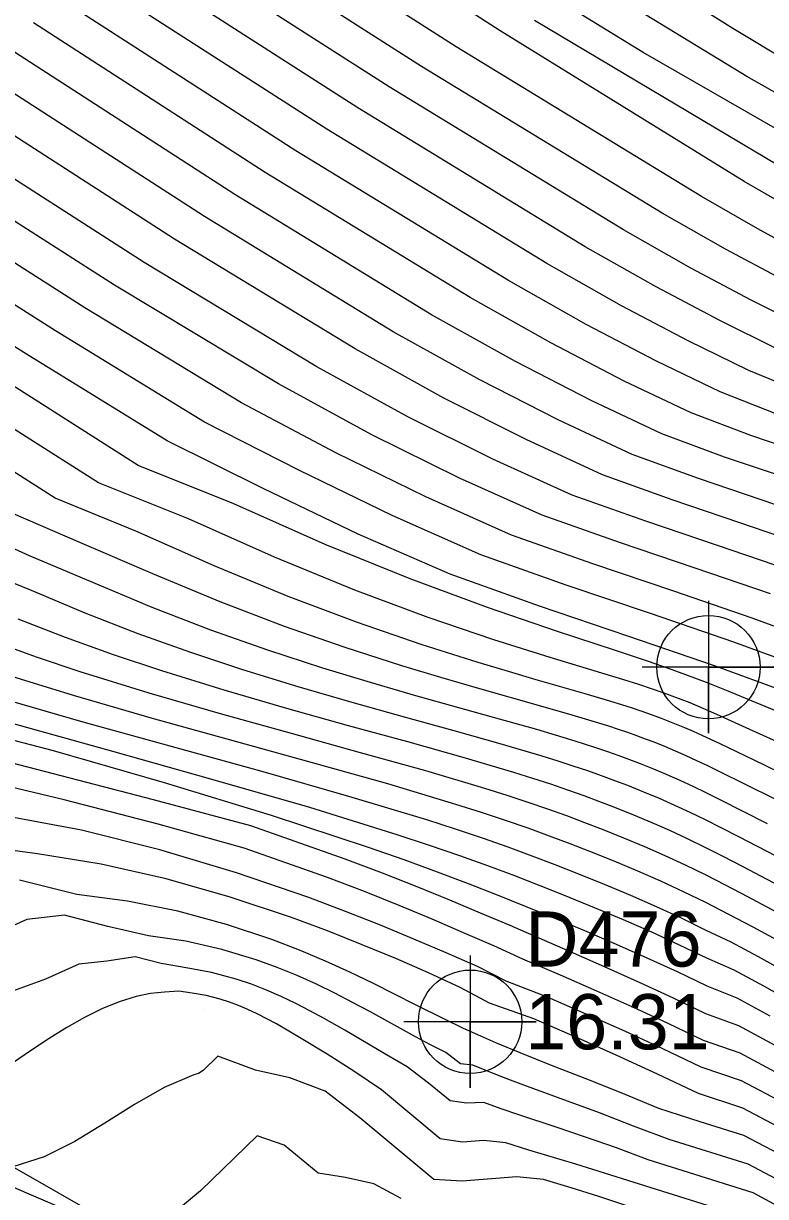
# Model space of a CAD drawing. Extents: x 2356077 to 2359823, y 225951 to 227822.
# Drawn here: x 2356814.3 to 2356848, y 227222.4 to 227275.5 of the extents above; entities that cross this region are included whole.
import ezdxf

# ---------------------------------------------------------------- set-up
doc = ezdxf.new("R2010")
doc.units = 0
for name, color, linetype in [('DTM Contours Major', 7, 'Continuous'), ('DTM Contours Minor', 7, 'Continuous'), ('Exist DTM Regular Point CELL', 7, 'Continuous'), ('Exist DTM Regular Point Cogo Elevation', 7, 'Continuous'), ('Exist DTM Regular Point Cogo Number', 7, 'Continuous'), ('PH Exist DTM Breakline', 7, 'Continuous'), ('PH Exist DTM Point', 7, 'Continuous')]:
    doc.layers.add(name, color=color, linetype=linetype)

msp = doc.modelspace()

# ---------------------------------------------------------------- linework, layer by layer
at = {"layer": 'DTM Contours Major'}
for points in [[(2356848.823, 227254.962), (2356846.11, 227255.881), (2356843.26, 227256.937), (2356840.084, 227258.434), (2356836.625, 227260.214), (2356832.825, 227262.334), (2356823.898, 227267.786), (2356813.905, 227274.236), (2356803.47, 227281.026)], [(2356849.741, 227261.787), (2356847.306, 227262.999), (2356844.583, 227264.452), (2356841.523, 227266.184), (2356830.895, 227272.663), (2356818.262, 227280.747)], [(2356850.967, 227269.31), (2356842.42, 227274.219), (2356831.711, 227280.796)], [(2356857.144, 227244.996), (2356847.362, 227248.584), (2356843.763, 227249.813), (2356840.139, 227251.041), (2356836.449, 227252.344), (2356832.56, 227254.076), (2356828.477, 227256.079), (2356824.208, 227258.338), (2356817.104, 227262.642), (2356809.663, 227267.384), (2356802.094, 227272.242), (2356794.652, 227276.818)], [(2356848.604, 227241.586), (2356847.419, 227242.147), (2356845.905, 227242.875), (2356845.086, 227243.257), (2356844.695, 227243.432), (2356844.311, 227243.599), (2356843.931, 227243.759), (2356843.249, 227244.028), (2356842.633, 227244.254), (2356841.984, 227244.475), (2356841.643, 227244.586), (2356840.756, 227244.859), (2356839.784, 227245.145), (2356837.564, 227245.785), (2356836.304, 227246.154), (2356834.936, 227246.566), (2356832.345, 227247.39), (2356829.461, 227248.382), (2356826.323, 227249.561), (2356822.968, 227250.946), (2356819.409, 227252.518), (2356815.747, 227254.02), (2356810.861, 227257.127)], [(2356849.303, 227234.801), (2356847.169, 227235.942), (2356846.156, 227236.474), (2356845.241, 227236.936), (2356844.333, 227237.376), (2356843.42, 227237.798), (2356842.495, 227238.206), (2356841.547, 227238.605), (2356840.567, 227238.998), (2356839.777, 227239.303), (2356838.956, 227239.609), (2356838.098, 227239.916), (2356837.198, 227240.225), (2356836.248, 227240.538), (2356835.243, 227240.856), (2356832.56, 227241.651), (2356829.605, 227242.479), (2356826.47, 227243.341), (2356823.246, 227244.239), (2356820.024, 227245.173), (2356816.895, 227246.144), (2356814.905, 227246.812), (2356812.983, 227247.502)], [(2356848.403, 227229.21), (2356846.757, 227230.1), (2356845.262, 227230.638), (2356843.797, 227231.348), (2356842.314, 227232.036), (2356840.804, 227232.715), (2356839.256, 227233.394), (2356836.38, 227234.64), (2356835.048, 227235.208), (2356833.651, 227235.793), (2356832.172, 227236.394), (2356830.597, 227237.013), (2356828.909, 227237.65), (2356824.621, 227239.155), (2356820.208, 227240.34), (2356810.311, 227242.909)], [(2356849.516, 227222.589), (2356847.173, 227223.827), (2356843.596, 227224.946), (2356841.974, 227225.553), (2356840.443, 227226.144), (2356838.992, 227226.682), (2356837.005, 227227.408), (2356836.401, 227227.632), (2356835.817, 227227.855), (2356835.251, 227228.08), (2356834.7, 227228.31), (2356834.139, 227228.379), (2356833.465, 227228.879), (2356832.78, 227229.227), (2356832.099, 227229.59), (2356830.017, 227230.738), (2356829.244, 227231.155), (2356828.441, 227231.57), (2356827.605, 227231.977), (2356826.733, 227232.371), (2356825.819, 227232.744), (2356824.862, 227233.091), (2356823.315, 227233.556), (2356821.682, 227233.926), (2356819.988, 227234.178), (2356818.147, 227234.6), (2356816.185, 227235.109), (2356814.465, 227234.916), (2356806.587, 227231.374)]]:
    msp.add_lwpolyline(points, dxfattribs=at)
at = {"layer": 'DTM Contours Minor'}
for points in [[(2356849.385, 227266.999), (2356846.994, 227268.379), (2356835.925, 227275.206), (2356822.197, 227284.058)], [(2356850.086, 227264.89), (2356847.724, 227266.172), (2356845.062, 227267.689), (2356833.941, 227274.473), (2356820.373, 227283.141)], [(2356848.701, 227263.941), (2356846.149, 227265.313), (2356843.275, 227266.944), (2356832.361, 227273.591), (2356819.224, 227281.981)], [(2356850.682, 227252.943), (2356847.814, 227253.931), (2356844.923, 227254.911), (2356841.918, 227256), (2356838.599, 227257.548), (2356835.008, 227259.381), (2356831.087, 227261.559), (2356822.522, 227266.781), (2356813.05, 227272.894), (2356803.207, 227279.293)], [(2356848.483, 227260.792), (2356845.894, 227262.066), (2356843.011, 227263.595), (2356839.782, 227265.418), (2356829.471, 227271.712), (2356817.365, 227279.479)], [(2356848.192, 227249.673), (2356844.779, 227250.842), (2356841.341, 227252.006), (2356837.83, 227253.244), (2356834.083, 227254.93), (2356830.116, 227256.895), (2356825.883, 227259.198), (2356818.443, 227263.677), (2356810.502, 227268.756), (2356802.379, 227273.992), (2356794.396, 227278.939)], [(2356851.564, 227272.254), (2356846.483, 227275.305), (2356840.629, 227279.004)], [(2356856.779, 227243.736), (2356846.532, 227247.494), (2356842.744, 227248.786), (2356838.932, 227250.077), (2356835.059, 227251.454), (2356831.03, 227253.231), (2356826.834, 227255.268), (2356822.528, 227257.466), (2356815.776, 227261.598), (2356808.832, 227266.002), (2356801.806, 227270.484), (2356794.898, 227274.692), (2356788.306, 227278.273)], [(2356849.641, 227258.803), (2356847.203, 227259.811), (2356844.464, 227261.144), (2356841.43, 227262.742), (2356838.044, 227264.65), (2356828.067, 227270.746), (2356816.493, 227278.189)], [(2356849.851, 227251.853), (2356846.804, 227252.901), (2356843.732, 227253.941), (2356840.565, 227255.074), (2356837.104, 227256.67), (2356833.385, 227258.552), (2356829.353, 227260.78), (2356821.161, 227265.765), (2356812.208, 227271.538), (2356802.952, 227277.548)], [(2356853.348, 227269.618), (2356847.122, 227273.141), (2356839.31, 227277.903)], [(2356848.47, 227257.827), (2356845.904, 227258.842), (2356843.018, 227260.232), (2356839.838, 227261.895), (2356836.305, 227263.88), (2356826.671, 227269.77), (2356815.629, 227276.886)], [(2356850.472, 227243.533), (2356847.506, 227244.756), (2356846.198, 227245.293), (2356845.283, 227245.656), (2356844.358, 227246.006), (2356843.565, 227246.291), (2356842.654, 227246.607), (2356841.163, 227247.107), (2356838.485, 227247.994), (2356835.361, 227249.067), (2356831.847, 227250.364), (2356827.997, 227251.923), (2356823.856, 227253.757), (2356819.52, 227255.501), (2356813.634, 227259.243), (2356807.616, 227263.005), (2356801.552, 227266.749), (2356795.578, 227270.267), (2356789.815, 227273.276), (2356784.05, 227276.192)], [(2356856.42, 227242.474), (2356845.701, 227246.405), (2356841.722, 227247.759), (2356837.718, 227249.116), (2356833.662, 227250.573), (2356829.492, 227252.392), (2356825.187, 227254.46), (2356820.826, 227256.61), (2356814.455, 227260.543), (2356808.001, 227264.607), (2356801.508, 227268.716), (2356795.125, 227272.562), (2356789.001, 227275.835)], [(2356849.021, 227250.763), (2356845.792, 227251.871), (2356842.538, 227252.973), (2356839.202, 227254.152), (2356835.597, 227255.791), (2356831.752, 227257.712), (2356827.615, 227259.976), (2356819.796, 227264.697), (2356811.351, 227270.111), (2356802.667, 227275.725)], [(2356849.83, 227255.994), (2356847.293, 227256.853), (2356844.589, 227257.884), (2356841.558, 227259.328), (2356838.236, 227261.052), (2356834.565, 227263.108), (2356825.281, 227268.784), (2356814.766, 227275.568)], [(2356848.561, 227269.084), (2356837.489, 227275.671)], [(2356848.633, 227242.909), (2356847.249, 227243.535), (2356845.754, 227244.216), (2356845.135, 227244.487), (2356844.543, 227244.735), (2356844.023, 227244.94), (2356843.327, 227245.195), (2356842.841, 227245.362), (2356842.214, 227245.566), (2356841.538, 227245.777), (2356838.198, 227246.79), (2356835.645, 227247.6), (2356832.672, 227248.614), (2356829.337, 227249.852), (2356825.702, 227251.338), (2356821.807, 227253.078), (2356817.714, 227254.709), (2356812.312, 227258.144), (2356806.78, 227261.556), (2356801.217, 227264.936), (2356795.736, 227268.103), (2356790.431, 227270.811), (2356785.163, 227273.455)], [(2356848.405, 227240.371), (2356847.054, 227241.038), (2356845.858, 227241.632), (2356845.345, 227241.88), (2356844.848, 227242.115), (2356844.362, 227242.337), (2356843.88, 227242.549), (2356843.397, 227242.752), (2356842.909, 227242.948), (2356842.522, 227243.097), (2356842.125, 227243.244), (2356841.717, 227243.389), (2356841.294, 227243.533), (2356840.856, 227243.677), (2356840.4, 227243.822), (2356839.203, 227244.181), (2356837.887, 227244.558), (2356834.904, 227245.399), (2356833.242, 227245.881), (2356831.471, 227246.417), (2356828.898, 227247.244), (2356826.147, 227248.203), (2356823.235, 227249.31), (2356820.183, 227250.582), (2356816.985, 227251.967), (2356813.753, 227253.349)], [(2356848.06, 227239.256), (2356845.883, 227240.362), (2356845.273, 227240.663), (2356844.676, 227240.947), (2356844.088, 227241.218), (2356843.5, 227241.477), (2356842.907, 227241.727), (2356842.302, 227241.97), (2356841.819, 227242.155), (2356841.321, 227242.338), (2356840.807, 227242.52), (2356840.272, 227242.702), (2356839.714, 227242.884), (2356839.13, 227243.067), (2356837.591, 227243.524), (2356835.897, 227244.001), (2356834.064, 227244.51), (2356832.11, 227245.058), (2356830.049, 227245.655), (2356827.898, 227246.31), (2356825.403, 227247.124), (2356822.82, 227248.037), (2356820.155, 227249.063), (2356814.585, 227251.407), (2356811.752, 227252.682)], [(2356848.452, 227237.781), (2356846.747, 227238.667), (2356845.951, 227239.075), (2356845.241, 227239.429), (2356844.542, 227239.765), (2356843.848, 227240.085), (2356843.15, 227240.394), (2356842.442, 227240.692), (2356841.714, 227240.984), (2356841.131, 227241.207), (2356840.527, 227241.43), (2356839.901, 227241.651), (2356839.247, 227241.873), (2356838.562, 227242.097), (2356837.843, 227242.322), (2356835.939, 227242.883), (2356833.844, 227243.471), (2356831.594, 227244.091), (2356829.224, 227244.754), (2356826.771, 227245.466), (2356824.269, 227246.236), (2356821.903, 227247.02), (2356819.52, 227247.873), (2356817.115, 227248.808), (2356814.683, 227249.836), (2356812.223, 227250.835)], [(2356848.869, 227236.295), (2356846.949, 227237.308), (2356846.046, 227237.778), (2356845.234, 227238.186), (2356844.431, 227238.573), (2356843.629, 227238.944), (2356842.818, 227239.302), (2356841.991, 227239.651), (2356841.138, 227239.993), (2356840.452, 227240.256), (2356839.74, 227240.52), (2356838.999, 227240.783), (2356838.223, 227241.048), (2356837.407, 227241.315), (2356836.547, 227241.585), (2356834.261, 227242.259), (2356831.745, 227242.963), (2356829.059, 227243.702), (2356826.265, 227244.481), (2356823.422, 227245.306), (2356820.592, 227246.182), (2356818.392, 227246.917), (2356816.227, 227247.695), (2356814.084, 227248.526)], [(2356849.75, 227233.301), (2356847.399, 227234.571), (2356846.276, 227235.165), (2356845.257, 227235.682), (2356844.241, 227236.174), (2356843.216, 227236.647), (2356842.174, 227237.106), (2356841.105, 227237.555), (2356839.997, 227238.002), (2356839.102, 227238.349), (2356838.171, 227238.698), (2356837.196, 227239.051), (2356836.169, 227239.407), (2356835.083, 227239.769), (2356833.929, 227240.136), (2356830.833, 227241.06), (2356827.421, 227242.02), (2356823.824, 227243.012), (2356820.167, 227244.029), (2356816.579, 227245.066), (2356813.188, 227246.116)], [(2356848.171, 227230.539), (2356846.671, 227231.356), (2356845.314, 227231.888), (2356843.967, 227232.538), (2356842.602, 227233.167), (2356841.207, 227233.783), (2356839.77, 227234.397), (2356838.28, 227235.018), (2356837.076, 227235.511), (2356835.818, 227236.016), (2356834.493, 227236.534), (2356833.086, 227237.066), (2356831.582, 227237.615), (2356829.968, 227238.181), (2356825.57, 227239.627), (2356820.713, 227241.114), (2356815.678, 227242.569), (2356806.044, 227245.07)], [(2356848.909, 227232.519), (2356847.652, 227233.23), (2356846.409, 227233.895), (2356845.277, 227234.424), (2356844.152, 227234.969), (2356843.014, 227235.493), (2356841.855, 227236.003), (2356840.662, 227236.504), (2356839.425, 227237.004), (2356838.426, 227237.396), (2356837.384, 227237.791), (2356836.29, 227238.191), (2356835.135, 227238.597), (2356833.908, 227239.011), (2356832.602, 227239.433), (2356829.076, 227240.498), (2356825.19, 227241.603), (2356817.027, 227243.868), (2356813.096, 227244.995)], [(2356852.146, 227229.492), (2356847.911, 227231.885), (2356846.542, 227232.625), (2356845.298, 227233.162), (2356844.062, 227233.759), (2356842.81, 227234.335), (2356841.532, 227234.896), (2356840.216, 227235.451), (2356838.85, 227236.007), (2356837.746, 227236.445), (2356836.593, 227236.89), (2356835.38, 227237.342), (2356834.096, 227237.804), (2356832.728, 227238.276), (2356831.265, 227238.76), (2356827.298, 227239.986), (2356822.924, 227241.255), (2356818.369, 227242.532), (2356813.86, 227243.785)], [(2356848.611, 227227.894), (2356846.809, 227228.855), (2356845.149, 227229.428), (2356843.556, 227230.197), (2356841.949, 227230.94), (2356840.322, 227231.67), (2356838.671, 227232.397), (2356836.956, 227233.117), (2356835.652, 227233.72), (2356834.277, 227234.318), (2356832.85, 227234.928), (2356831.354, 227235.548), (2356829.775, 227236.179), (2356828.096, 227236.819), (2356824.325, 227238.145), (2356820.423, 227239.231), (2356816.156, 227240.339), (2356811.983, 227241.332)], [(2356848.83, 227226.572), (2356846.872, 227227.607), (2356845.042, 227228.222), (2356843.315, 227229.05), (2356841.579, 227229.847), (2356839.832, 227230.625), (2356838.071, 227231.396), (2356836.211, 227232.122), (2356834.9, 227232.783), (2356833.48, 227233.402), (2356832.02, 227234.027), (2356830.506, 227234.655), (2356828.924, 227235.284), (2356827.259, 227235.91), (2356823.975, 227237.038), (2356820.494, 227238.079), (2356816.945, 227238.96), (2356813.461, 227239.608)], [(2356849.054, 227225.246), (2356846.937, 227226.358), (2356844.928, 227227.02), (2356843.066, 227227.909), (2356841.198, 227228.762), (2356839.327, 227229.59), (2356837.457, 227230.406), (2356835.456, 227231.129), (2356834.116, 227231.833), (2356832.678, 227232.502), (2356831.195, 227233.141), (2356829.675, 227233.774), (2356828.106, 227234.395), (2356826.473, 227235), (2356823.687, 227235.93), (2356820.784, 227236.756), (2356817.846, 227237.426), (2356814.955, 227237.892), (2356809.107, 227238.686)], [(2356849.23, 227223.949), (2356846.98, 227225.116), (2356844.999, 227225.736), (2356843.123, 227226.343), (2356841.421, 227227.051), (2356839.793, 227227.7), (2356838.259, 227228.303), (2356836.835, 227228.868), (2356835.743, 227229.32), (2356835.052, 227229.619), (2356834.274, 227229.973), (2356833.405, 227230.39), (2356832.086, 227231.051), (2356831.146, 227231.528), (2356830.158, 227232.023), (2356829.116, 227232.527), (2356828.01, 227233.031), (2356826.834, 227233.529), (2356825.582, 227234.01), (2356823.52, 227234.696), (2356821.32, 227235.289), (2356819.041, 227235.753), (2356816.741, 227236.051), (2356814.136, 227236.694)], [(2356816.089, 227221.821), (2356803.459, 227227.242), (2356800.24, 227228.647), (2356798.934, 227229.23), (2356797.646, 227229.873), (2356795.379, 227230.987), (2356793.086, 227232.098), (2356786.276, 227235.367)], [(2356849.835, 227221.21), (2356847.411, 227222.524), (2356842.648, 227224.018), (2356841.202, 227224.56), (2356839.807, 227225.051), (2356838.469, 227225.502), (2356836.784, 227226.061), (2356835.977, 227226.338), (2356835.189, 227226.625), (2356834.412, 227226.593), (2356833.664, 227226.688), (2356832.683, 227227.503), (2356831.722, 227228.243), (2356830.773, 227228.785), (2356828.891, 227229.893), (2356827.949, 227230.433), (2356827.309, 227230.781), (2356826.662, 227231.113), (2356826.007, 227231.426), (2356825.339, 227231.717), (2356824.656, 227231.981), (2356823.955, 227232.217), (2356822.848, 227232.515), (2356821.7, 227232.729), (2356820.554, 227232.922), (2356819.38, 227233.227), (2356818.091, 227233.034), (2356816.828, 227232.888), (2356815.316, 227232.209), (2356813.816, 227231.663)], [(2356847.651, 227221.221), (2356842.002, 227222.988), (2356840.666, 227223.416), (2356839.361, 227223.826), (2356837.226, 227224.463), (2356836.182, 227224.786), (2356835.193, 227224.894), (2356834.223, 227224.814), (2356833.218, 227224.974), (2356830.548, 227227.191), (2356829.298, 227228.047), (2356828.085, 227228.803), (2356826.914, 227229.526), (2356825.787, 227230.181), (2356825.349, 227230.417), (2356824.918, 227230.635), (2356824.492, 227230.834), (2356824.071, 227231.014), (2356823.653, 227231.173), (2356823.237, 227231.31), (2356822.605, 227231.475), (2356821.974, 227231.583), (2356821.36, 227231.66), (2356820.708, 227231.627), (2356820.07, 227231.558), (2356819.427, 227231.425), (2356818.652, 227231.185), (2356817.868, 227230.863), (2356817.078, 227230.472), (2356816.282, 227230.023), (2356815.483, 227229.526), (2356814.68, 227228.994), (2356813.819, 227228.401)], [(2356841.632, 227221.957), (2356840.407, 227222.359), (2356839.149, 227222.747), (2356837.891, 227223.124), (2356836.687, 227223.253), (2356834.207, 227223.049), (2356832.929, 227223.129), (2356829.568, 227225.92), (2356827.99, 227227.137), (2356826.398, 227227.73), (2356824.832, 227228.092), (2356823.134, 227228.718), (2356822.458, 227228.065), (2356822.249, 227227.933), (2356822.041, 227227.87), (2356820.699, 227227.301), (2356819.359, 227226.533), (2356818.011, 227225.676), (2356816.648, 227224.844), (2356815.26, 227224.149), (2356813.837, 227223.701)], [(2356831.45, 227222.272), (2356830.207, 227222.939), (2356828.922, 227223.216), (2356827.685, 227223.41), (2356826.142, 227224.679), (2356824.909, 227225.104), (2356822.339, 227222.622), (2356821.521, 227221.937)]]:
    msp.add_lwpolyline(points, dxfattribs=at)
at = {"layer": 'Exist DTM Regular Point CELL'}
for points in [[(2356845.376, 227249.357), (2356845.376, 227243.357), (2356845.376, 227246.357), (2356848.376, 227246.357), (2356842.376, 227246.357)], [(2356834.57, 227233.281), (2356834.57, 227227.281), (2356834.57, 227230.281), (2356837.57, 227230.281), (2356831.57, 227230.281)]]:
    msp.add_lwpolyline(points, dxfattribs=at)
for centre in [(2356845.376, 227246.357), (2356834.57, 227230.281)]:
    msp.add_circle(centre, 2.344, dxfattribs=at)
at = {"layer": 'PH Exist DTM Breakline'}
msp.add_lwpolyline([(2356849.479, 227201.151), (2356841.501, 227207.716), (2356831.266, 227213.47), (2356818.296, 227221.156), (2356803.747, 227229.459), (2356792.725, 227238.092), (2356780.814, 227244.788), (2356767.706, 227252.157), (2356757.219, 227258.47), (2356745.167, 227265.849), (2356732.916, 227272.736), (2356723.277, 227279.91)], dxfattribs=at)
at = {"layer": 'PH Exist DTM Point'}
msp.add_line((2356822.512, 227230.848), (2356822.512, 227230.848), dxfattribs=at)

# ---------------------------------------------------------------- texts
at = {"layer": 'Exist DTM Regular Point Cogo Elevation'}
msp.add_text('16.31', height=2.5, dxfattribs=at).set_placement((2356837.07, 227229.031))
at = {"layer": 'Exist DTM Regular Point Cogo Number'}
msp.add_text('D476', height=2.5, dxfattribs=at).set_placement((2356837.07, 227232.781))

doc.saveas('drawing.dxf')
